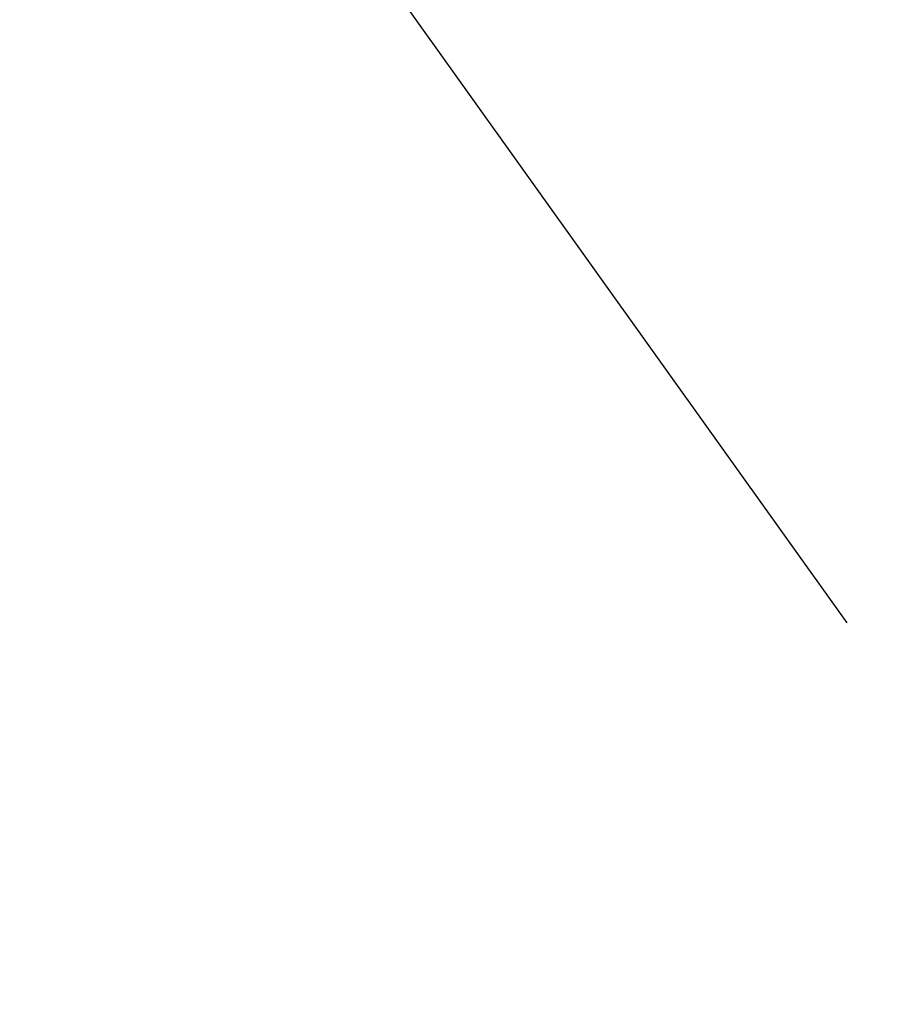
# Model space of a CAD drawing. Header units: metres. Extents: x 7527663 to 7537587, y 5492976 to 5503267.
# Tile 276 of 656: x 7531951.76 to 7531952.82, y 5499174.73 to 5499175.9. Entities that reach past the tile are written whole.
import ezdxf

# ---------------------------------------------------------------- set-up
doc = ezdxf.new("R2010")
doc.units = ezdxf.units.M
doc.linetypes.add('1.4_1.4', pattern=[2.8, 1.4, -1.4])

msp = doc.modelspace()

# ---------------------------------------------------------------- linework, layer by layer
at = {"layer": 'Zakres', "color": 5, "linetype": '1.4_1.4', "lineweight": 25, "flags": 128}
msp.add_lwpolyline([(7532124.99, 5499095.27), (7532172.79, 5499102.15), (7532184.08, 5499102.85), (7532257.45, 5499212.21), (7532297.32, 5499318.75), (7532251.1, 5499375.2), (7532266.63, 5499421.76), (7532325.19, 5499443.99), (7532436.66, 5499434.46), (7532496.09, 5499460.06), (7532569.03, 5499504.92), (7532658.91, 5499535.36), (7532765.1, 5499629.55), (7532839.54, 5499729.38), (7532897.57, 5499726.03), (7532914.35, 5499580.73), (7532869.35, 5499565.87), (7532831.95, 5499526.36), (7532832.66, 5499450.87), (7532910.97, 5499481.91), (7532955.42, 5499424.76), (7532976.59, 5499314.69), (7532989.29, 5499063.52), (7533058.43, 5499054.34), (7533084.54, 5499232.14), (7533132.52, 5499263.19), (7533159.33, 5499162.29), (7533222.83, 5499185.58), (7533273.63, 5499494.61), (7533282.8, 5499659.71), (7532949.07, 5499769.78), (7532949.6, 5499830.63), (7533180.67, 5499875.08), (7533313.14, 5499872.79), (7533346.48, 5499854.97), (7533365.88, 5499791.12), (7533412.8, 5499785.12), (7533438.55, 5499812.29), (7533441.37, 5499875.43), (7533484.15, 5499897.04), (7533545.44, 5499937.17), (7533673.15, 5500017.6), (7533749.35, 5500094.39), (7533777.57, 5500128.79), (7534007.99, 5500175.59), (7534186.85, 5500179.47), (7534240.95, 5500208.22), (7534284.95, 5500255.15), (7534293.51, 5500249.35), (7534333.55, 5500221.86), (7534444.85, 5500195.93), (7534555.8, 5500196.46), (7534726.19, 5500214.1), (7534798.86, 5500232.8), (7534783.69, 5500289.6), (7534724.43, 5500292.77), (7534675.74, 5500276.9), (7534650.34, 5500257.14), (7534584.55, 5500255.2), (7534437.09, 5500254.49), (7534329.85, 5500291.18), (7534209.72, 5500427.53), (7534186.09, 5500404.95), (7534118.71, 5500444.11), (7534096.84, 5500422.24), (7534157.16, 5500379.55), (7534112.09, 5500321.43), (7534083.52, 5500332.02), (7534043.57, 5500300.53), (7534013.23, 5500283.95), (7533949.02, 5500246.91), (7533795.81, 5500207.87), (7533677.21, 5500119.03), (7533651.81, 5500152.19), (7533513.52, 5500049.18), (7533469.74, 5500018.85), (7533450.55, 5500058.88), (7533375.76, 5500093.1), (7533328.13, 5500013.72), (7533295.68, 5500002.08), (7533116.4, 5499970.61), (7533116.29, 5500014.6), (7533002.87, 5500013.02), (7533001.11, 5500035.6), (7532900.57, 5500075.81), (7532885.04, 5500029.6), (7532712.18, 5500081.46), (7532661.91, 5499978.62), (7532746.76, 5499934.35), (7532694.19, 5499808.41), (7532647.27, 5499819.34), (7532626.46, 5499783.36), (7532411.97, 5499873.67), (7532393.63, 5499832.04), (7532579.54, 5499749.14), (7532547.08, 5499703.28), (7532439.13, 5499742.08), (7532115.28, 5499818.64), (7532048.26, 5499841.21), (7531978.41, 5499816.52), (7531963.59, 5499784.06), (7532093.06, 5499751.26), (7532132.92, 5499745.26), (7532316.72, 5499671.18), (7532316.01, 5499623.55), (7531900.09, 5499730.09), (7531891.62, 5499688.81), (7531975.94, 5499629.9), (7531986.52, 5499607.68), (7532283.56, 5499574.16), (7532277.56, 5499495.14), (7532231, 5499475.03), (7532170.67, 5499496.9), (7532189.37, 5499542.41), (7532156.21, 5499552.64), (7532142.1, 5499526.18), (7532081.42, 5499533.24), (7532040.32, 5499476.27), (7531943.04, 5499442.14), (7531945.6, 5499389.31), (7532103.64, 5499422.12), (7532137.71, 5499433.89), (7532185.49, 5499405.89), (7532167.5, 5499347.33), (7532088.47, 5499290.88), (7531966.76, 5499234.08), (7531910.5, 5499234.26), (7531958.36, 5499167.34), (7531985.29, 5499073.39)], close=True, dxfattribs=at)

doc.saveas('drawing.dxf')
